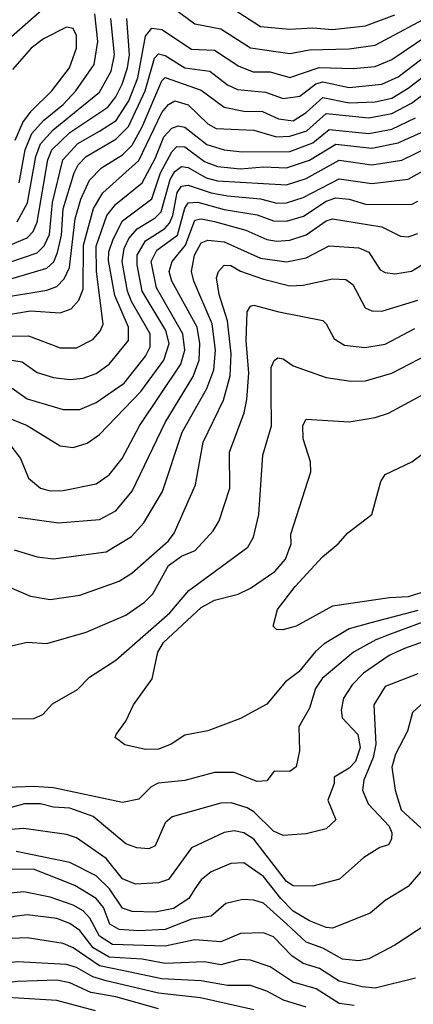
# Model space of a CAD drawing. Extents: x 1308313 to 1441400, y 959662 to 1036319.
# Tile 330 of 656: x 1361112 to 1362311, y 1009573 to 1012572. Entities that reach past the tile are written whole.
import ezdxf

# ---------------------------------------------------------------- set-up
doc = ezdxf.new("R2010")
doc.units = 0

msp = doc.modelspace()

# ---------------------------------------------------------------- linework, layer by layer
at = {"layer": '0CON10XD'}
for points in [[(1361195.4, 1012614.6), (1361035.6, 1012475)], [(1361110.2, 1012075), (1361128.9, 1012175), (1361149.5, 1012225), (1361184.8, 1012265), (1361245, 1012313.5), (1361283.3, 1012355), (1361338.5, 1012435), (1361350, 1012505), (1361340.5, 1012589.5)], [(1361584, 1012605), (1361645, 1012558.9), (1361725, 1012544), (1361815, 1012486.2), (1361935, 1012468.9), (1361995, 1012480.3), (1362115, 1012483.3), (1362195, 1012494.5), (1362385, 1012596)], [(1361765, 1012602.6), (1361845, 1012551.3), (1361935, 1012543.2), (1362005, 1012547), (1362065, 1012541.7), (1362165, 1012553.2), (1362255, 1012586.6)], [(1360942.9, 1011827.1), (1361135, 1011907.3), (1361153.2, 1011926.8), (1361165.8, 1011955), (1361198.3, 1012145), (1361210.5, 1012175), (1361265, 1012228.5), (1361380.5, 1012305), (1361405, 1012337), (1361424.2, 1012375.8), (1361440.8, 1012425), (1361446.6, 1012465), (1361438.4, 1012575)], [(1361104.1, 1011955.9), (1361135.9, 1012014.1), (1361161.5, 1012155), (1361175.9, 1012194.1), (1361214.1, 1012235.9), (1361355, 1012350.8), (1361390.3, 1012415), (1361401.3, 1012465), (1361389.8, 1012575)], [(1360905, 1011773.6), (1361165, 1011861.6), (1361186.8, 1011883.2), (1361202.5, 1011917.5), (1361212.1, 1012015), (1361243.4, 1012145), (1361288.8, 1012195), (1361355, 1012232.7), (1361405.8, 1012265), (1361444.3, 1012325), (1361471.7, 1012395), (1361495, 1012521.1), (1361514.4, 1012545.6), (1361545, 1012541.9), (1361635, 1012481.5), (1361705, 1012479), (1361779.7, 1012429.7), (1361822.9, 1012412.9), (1361875, 1012412.9), (1361935, 1012395.2), (1362023.8, 1012426.2), (1362127.2, 1012422.8), (1362195, 1012429.5), (1362245, 1012450.2), (1362355, 1012524.1)], [(1361098.6, 1012205), (1361121.4, 1012258.6), (1361146.8, 1012293.2), (1361209.6, 1012355), (1361264.1, 1012425), (1361285.2, 1012485), (1361285, 1012523.8), (1361275, 1012544.4), (1361255, 1012548.5), (1361185, 1012513.2), (1361147.2, 1012485), (1361089.8, 1012420.2)], [(1360878.8, 1011721.2), (1361195.1, 1011814.9), (1361215.9, 1011834.1), (1361227.7, 1011862.3), (1361239, 1011915), (1361244.6, 1011995.4), (1361278.2, 1012105), (1361290.6, 1012129.4), (1361314.5, 1012155), (1361405, 1012207.7), (1361443.8, 1012246.2), (1361494.6, 1012355), (1361523.1, 1012455), (1361535, 1012467.4), (1361555, 1012462.9), (1361615, 1012425.4), (1361691.5, 1012415), (1361745, 1012373.3), (1361775, 1012358.9), (1361861, 1012351), (1361915, 1012331.9), (1361965, 1012338.7), (1362014.1, 1012375.9), (1362035, 1012382.2), (1362115, 1012364.9), (1362215, 1012374.9), (1362265, 1012397.8), (1362375, 1012482.2)], [(1361046.6, 1011723.4), (1361195, 1011748.2), (1361225, 1011759.4), (1361247.7, 1011782.3), (1361263.4, 1011816.6), (1361280.6, 1011965), (1361298.4, 1012025), (1361325, 1012083.2), (1361360.9, 1012120.9), (1361425, 1012160.2), (1361455, 1012190), (1361485.6, 1012245.6), (1361544.9, 1012385.1), (1361555, 1012395.2), (1361665, 1012357.4), (1361735, 1012304.8), (1361795, 1012292.7), (1361851.6, 1012291.6), (1361900.1, 1012270.1), (1361945, 1012263.2), (1361985, 1012288.9), (1362035, 1012334.9), (1362115, 1012318.4), (1362195, 1012321.8), (1362245, 1012333), (1362295, 1012363), (1362395, 1012439)], [(1361015, 1011663.2), (1361145, 1011684.8), (1361235, 1011678.7), (1361269, 1011691), (1361292.7, 1011717.3), (1361305, 1011751.4), (1361306.4, 1011885), (1361336.4, 1011996.4), (1361365, 1012044), (1361475, 1012142.6), (1361545, 1012289.3), (1361565, 1012313), (1361584.9, 1012325.1), (1361625, 1012312), (1361685, 1012254.4), (1361710.5, 1012240.5), (1361825.4, 1012235.4), (1361894.3, 1012215), (1361935, 1012216.5), (1361986.3, 1012233.7), (1362045, 1012286.5), (1362175, 1012273), (1362245, 1012286.3), (1362305, 1012317.4), (1362405, 1012392.1)], [(1361055, 1011607.9), (1361139.3, 1011609.3), (1361235, 1011572.1), (1361285, 1011571.9), (1361335, 1011598), (1361356.9, 1011623.1), (1361365.9, 1011644.1), (1361346.3, 1011805), (1361345, 1011882.2), (1361377.2, 1011975), (1361405, 1012009.7), (1361485, 1012074.8), (1361525, 1012149.1), (1361551.5, 1012215), (1361575, 1012241.5), (1361595, 1012248.1), (1361615, 1012244.8), (1361682.1, 1012192.1), (1361735, 1012175.1), (1361789.4, 1012169.4), (1361935, 1012170.1), (1362005, 1012196.4), (1362055, 1012236.9), (1362175, 1012225.4), (1362245, 1012238.2), (1362317.4, 1012272.6)], [(1361075, 1011537), (1361119.5, 1011529.5), (1361165, 1011497.3), (1361215, 1011481.7), (1361265, 1011476), (1361305, 1011480), (1361345, 1011494.3), (1361385, 1011522.3), (1361443.4, 1011595), (1361443.5, 1011635), (1361401.7, 1011731.8), (1361382.2, 1011837.8), (1361383.6, 1011865), (1361396.7, 1011903.3), (1361425, 1011958.7), (1361514.4, 1012025.6), (1361541.2, 1012105), (1361575, 1012169.6), (1361590.7, 1012185), (1361615, 1012184), (1361675, 1012139.9), (1361715, 1012124.9), (1361785, 1012117.2), (1361855, 1012123.9), (1361925, 1012120.2), (1361995, 1012143.4), (1362075, 1012192.5), (1362185, 1012180), (1362265, 1012196.6), (1362335, 1012228.6)], [(1361089.1, 1011449.1), (1361135, 1011417), (1361245, 1011384.3), (1361295, 1011384.8), (1361345, 1011405.6), (1361430.2, 1011465), (1361495, 1011547.3), (1361509.9, 1011575), (1361509, 1011615), (1361452.9, 1011712.9), (1361440.5, 1011745), (1361424.2, 1011835), (1361429.8, 1011875), (1361444.6, 1011905.4), (1361469.7, 1011935), (1361525, 1011968.5), (1361543, 1011987), (1361569.9, 1012085), (1361585, 1012109.8), (1361605, 1012124.8), (1361625, 1012121.1), (1361680.5, 1012090.5), (1361715, 1012081.1), (1361925, 1012068.8), (1361985, 1012088), (1362085, 1012144.3), (1362185, 1012129.2), (1362276, 1012144), (1362356.8, 1012183.2)], [(1361065, 1011363.7), (1361135, 1011336), (1361235, 1011273.8), (1361275, 1011268.9), (1361317.7, 1011282.3), (1361355, 1011308), (1361481, 1011439), (1361551.2, 1011535), (1361566.9, 1011585), (1361557.1, 1011625), (1361484.9, 1011744.9), (1361469.4, 1011825), (1361469.8, 1011855), (1361495, 1011897.9), (1361554.1, 1011935.9), (1361568.3, 1011951.7), (1361578.5, 1011975), (1361591.9, 1012045), (1361604.9, 1012065.1), (1361625, 1012067.5), (1361695, 1012043.9), (1361745, 1012035.3), (1361845, 1012026.4), (1361895, 1012013.2), (1361925, 1012013.8), (1361975, 1012029.9), (1362085, 1012087.4), (1362185, 1012072.5), (1362295, 1012086.2), (1362375, 1012130.5)], [(1361085, 1011273.9), (1361114.2, 1011235), (1361138.9, 1011175), (1361175, 1011144.7), (1361205, 1011136.4), (1361245, 1011137.7), (1361345, 1011158.4), (1361385, 1011185.3), (1361423.8, 1011235), (1361476.8, 1011335), (1361602.4, 1011522.4), (1361614.9, 1011565), (1361608.9, 1011615), (1361529.2, 1011755), (1361512.9, 1011835), (1361530.1, 1011869.9), (1361593.1, 1011915), (1361615, 1011997.3), (1361625, 1012014.2), (1361655, 1012015.5), (1361735, 1011993.8), (1361835, 1011977.4), (1361885, 1011959.6), (1361925, 1011958), (1361976.5, 1011973.5), (1362045, 1012018.9), (1362075, 1012028.9), (1362115, 1012025.5), (1362165, 1012010.2), (1362305, 1012009.2), (1362325, 1012018.5)], [(1361107, 1011057), (1361230.7, 1011039.3), (1361355, 1011049.1), (1361405, 1011076), (1361455, 1011135.4), (1361555, 1011345.3), (1361640.4, 1011485), (1361658.7, 1011535), (1361661.2, 1011585), (1361652.4, 1011635), (1361575.8, 1011775), (1361567.1, 1011805), (1361576.3, 1011835), (1361616.8, 1011885), (1361645, 1011961.2), (1361665, 1011965.6), (1361705, 1011956.6), (1361801, 1011931), (1361865, 1011902.4), (1361895, 1011896.7), (1361935, 1011900.5), (1361985, 1011916.1), (1362045, 1011958.9), (1362065, 1011965.2), (1362215, 1011941), (1362272, 1011912), (1362295, 1011910), (1362325, 1011920.8)], [(1361095, 1010956.6), (1361165, 1010935.9), (1361215, 1010929.4), (1361375, 1010951.1), (1361452.7, 1010997.3), (1361490.5, 1011039.5), (1361546.7, 1011135), (1361606.6, 1011315), (1361681.8, 1011448.2), (1361703, 1011505), (1361708.4, 1011565), (1361698, 1011645), (1361642.2, 1011775), (1361635.5, 1011805), (1361644.8, 1011854.8), (1361665, 1011892.4), (1361685, 1011899.8), (1361735, 1011894.9), (1361845.8, 1011845.8), (1361924.5, 1011834.5), (1361985, 1011845.9), (1362055, 1011883), (1362145, 1011877.3), (1362175, 1011863.9), (1362210.1, 1011810.1), (1362225, 1011801.8), (1362255, 1011797.9), (1362305, 1011805.8), (1362345, 1011829.7)], [(1361045, 1010858.5), (1361145, 1010815.9), (1361205, 1010805.9), (1361295, 1010819.4), (1361415, 1010861.9), (1361454.1, 1010885.9), (1361565, 1010984.7), (1361582.2, 1011007.8), (1361647.9, 1011155), (1361670.6, 1011285), (1361733.2, 1011413.2), (1361752.8, 1011487.2), (1361756.1, 1011553.9), (1361745.4, 1011655), (1361719.7, 1011735), (1361711.5, 1011785), (1361717.1, 1011805), (1361735, 1011823.6), (1361755, 1011822.6), (1361785, 1011805.5), (1361855, 1011781.2), (1361935, 1011761.5), (1361975, 1011763), (1362065, 1011782.1), (1362105, 1011780.9), (1362127.1, 1011765), (1362164.3, 1011694.3), (1362185, 1011685.3), (1362215, 1011684.1), (1362325, 1011717)], [(1361077.7, 1010662.3), (1361135, 1010675.6), (1361195, 1010671.5), (1361314.2, 1010705.8), (1361435, 1010757.6), (1361492.5, 1010797.5), (1361517.4, 1010822.6), (1361565, 1010909.4), (1361605, 1010937.7), (1361646.6, 1010955), (1361701.1, 1011015), (1361720, 1011045), (1361752.3, 1011145), (1361751.4, 1011255), (1361796.1, 1011373.9), (1361804, 1011415), (1361810.4, 1011495), (1361801.9, 1011595), (1361805, 1011682), (1361815, 1011699.5), (1361825, 1011702.3), (1361901.8, 1011681.8), (1362035, 1011655.4), (1362045.8, 1011645.8), (1362069.4, 1011599.4), (1362100.9, 1011580.9), (1362163.7, 1011573.7), (1362225, 1011583.3), (1362315, 1011631.1)], [(1361087.4, 1010442.6), (1361155, 1010443.5), (1361182.5, 1010455), (1361212.1, 1010487.9), (1361288.1, 1010531.9), (1361325, 1010569.1), (1361405, 1010620.8), (1361569.3, 1010765), (1361626.8, 1010833.2), (1361806.6, 1010965), (1361824.4, 1010995.6), (1361840.2, 1011065), (1361852.9, 1011245), (1361878.6, 1011335), (1361878.3, 1011438.3), (1361877.5, 1011512.5), (1361886.7, 1011533.3), (1361898.2, 1011541.8), (1361915, 1011539.1), (1361945, 1011517.1), (1362045, 1011481.8), (1362120.9, 1011470.9), (1362165, 1011471.9), (1362245, 1011495.2), (1362409.9, 1011580.1)], [(1362325, 1010772.7), (1362181.9, 1010735), (1362115, 1010716.6), (1362039.6, 1010670.4), (1362012.9, 1010647.1), (1361962.2, 1010585), (1361921.3, 1010555), (1361865, 1010486.5), (1361785, 1010442.9), (1361685, 1010405.6), (1361615, 1010392.2), (1361573.8, 1010365), (1361535, 1010350), (1361495, 1010349.4), (1361432.7, 1010362.7), (1361403.3, 1010385), (1361405.6, 1010395), (1361435.4, 1010435), (1361459.1, 1010485), (1361516, 1010564), (1361533, 1010645), (1361550.5, 1010675), (1361665, 1010781.9), (1361705, 1010803.9), (1361777.8, 1010822.2), (1361815, 1010840.2), (1361889.2, 1010890.8), (1361921.2, 1010928.8), (1361938.5, 1010975), (1361937.5, 1011005), (1361998.8, 1011195), (1361998, 1011225), (1361975.9, 1011295), (1361974.7, 1011335.3), (1361984.6, 1011355.4), (1362115, 1011346.9), (1362195, 1011360), (1362235, 1011373.1), (1362335, 1011427.5)], [(1362372.2, 1010837.8), (1362295, 1010814), (1362238.8, 1010811.2), (1362064.3, 1010785.7), (1361954.4, 1010725), (1361913.8, 1010713.8), (1361894.5, 1010714.5), (1361884, 1010725), (1361897.1, 1010775), (1361951.4, 1010845), (1362034.5, 1010935.5), (1362082.1, 1010975), (1362111.5, 1011008.5), (1362184.4, 1011065), (1362211.8, 1011165), (1362225, 1011186.9), (1362306, 1011225), (1362373.1, 1011275)], [(1362485, 1010790.1), (1362238.7, 1010698.7), (1362197, 1010683), (1362129.1, 1010645), (1362033.4, 1010565), (1362013, 1010535), (1361994.2, 1010475), (1361962, 1010418), (1361964.5, 1010345), (1361953.6, 1010296.4), (1361935, 1010282.2), (1361887.4, 1010282.6), (1361865, 1010253.5), (1361835, 1010251.8), (1361765, 1010278.6), (1361705, 1010278.7), (1361615, 1010254.4), (1361533.9, 1010246.1), (1361512.7, 1010235), (1361475, 1010197.3), (1361425, 1010187.6), (1361215, 1010231.9), (1361155, 1010236.6), (1360995, 1010229.6)], [(1362511.9, 1010738.1), (1362283.7, 1010656.3), (1362237.5, 1010635), (1362158.8, 1010581.2), (1362125, 1010546.2), (1362098.6, 1010505), (1362091, 1010469), (1362094.2, 1010445), (1362141.6, 1010395), (1362149.3, 1010355), (1362135, 1010311.9), (1362115, 1010292.5), (1362070, 1010265), (1362070, 1010245), (1362050.4, 1010195), (1362074.6, 1010135), (1362045, 1010107.1), (1361985, 1010092.3), (1361915, 1010086.8), (1361885, 1010100.3), (1361825, 1010158.7), (1361805, 1010170.9), (1361756, 1010186), (1361725, 1010185.8), (1361576.4, 1010143.6), (1361554.8, 1010125.2), (1361524.8, 1010055.2), (1361505, 1010046.6), (1361469.1, 1010049.1), (1361435, 1010061.3), (1361336.1, 1010145), (1361265, 1010170.3), (1361215, 1010173.6), (1361175, 1010183.7), (1361127.1, 1010182.9), (1360965, 1010138.5)], [(1362325, 1010579.6), (1362225, 1010540.6), (1362190.9, 1010485), (1362197, 1010365), (1362188.2, 1010325), (1362160.3, 1010255), (1362156.4, 1010225), (1362172.9, 1010182.9), (1362236.9, 1010115), (1362245.3, 1010095), (1362244.2, 1010075.8), (1362235, 1010058.9), (1362209.2, 1010050.8), (1362160.1, 1010019.9), (1362085.8, 1009954.2), (1362005, 1009932.5), (1361945, 1009933.4), (1361925, 1009946.4), (1361825, 1010076), (1361795, 1010095.2), (1361765, 1010101.3), (1361735, 1010095.6), (1361635, 1010049.4), (1361565, 1009952.9), (1361535, 1009943), (1361465, 1009939), (1361425, 1009954.8), (1361375, 1010016.6), (1361285, 1010079.8), (1361255, 1010090.2), (1361125, 1010108.5), (1361045, 1010102.3)], [(1362418.3, 1010561.7), (1362308.5, 1010461.5), (1362293.5, 1010405), (1362256.6, 1010335), (1362245.4, 1010295), (1362255.3, 1010224.7), (1362273.6, 1010165), (1362335, 1010109.7)], [(1362345, 1009989.1), (1362295, 1009931.8), (1362225, 1009889.2), (1362179.2, 1009850.8), (1362065, 1009804.8), (1362045, 1009807), (1361995, 1009827.2), (1361945, 1009856.7), (1361906.9, 1009895), (1361855, 1009962), (1361795, 1010004.2), (1361755, 1010001.9), (1361695, 1009975.9), (1361665, 1009951.6), (1361645.7, 1009925), (1361627.1, 1009895), (1361580.5, 1009865), (1361525, 1009853.6), (1361455, 1009855.2), (1361425, 1009865.7), (1361385.4, 1009925), (1361345, 1009964.4), (1361265, 1010004.8), (1361101.9, 1010038.1)], [(1362355, 1009819.2), (1362255, 1009752.5), (1362175, 1009710.9), (1362145, 1009705.3), (1362095, 1009710), (1362035, 1009743.5), (1361985, 1009762.2), (1361925, 1009817.6), (1361855, 1009880.4), (1361825, 1009890), (1361791.7, 1009891.7), (1361739.8, 1009880.2), (1361695, 1009841.7), (1361635, 1009831.9), (1361555, 1009800.8), (1361475, 1009796.2), (1361415, 1009800.7), (1361386.9, 1009816.9), (1361367.2, 1009867.2), (1361345.1, 1009895.1), (1361280.3, 1009935), (1361154.2, 1009984.2), (1361055, 1009983)], [(1361205, 1009899.4), (1361125, 1009915.6), (1361065, 1009909.6), (1360965, 1009861.2), (1360864.3, 1009825.7), (1360785, 1009781.1), (1360688.8, 1009751.2), (1360575.2, 1009665), (1360509.8, 1009585), (1360478.5, 1009505)], [(1362317.6, 1009652.4), (1362195, 1009622.4), (1362155, 1009625.7), (1362085, 1009643.4), (1362025, 1009682), (1361975, 1009697), (1361940.7, 1009720.7), (1361885, 1009778.1), (1361855, 1009790.2), (1361785, 1009788.1), (1361725, 1009763.3), (1361645, 1009768.9), (1361555, 1009750.1), (1361395, 1009754.9), (1361355, 1009780), (1361325.6, 1009835.6), (1361305, 1009857.5), (1361275, 1009874.6), (1361205, 1009899.4)], [(1362130.6, 1009569.4), (1362085, 1009574.8), (1362015, 1009620), (1361945, 1009640), (1361875, 1009686.7), (1361815, 1009707), (1361785, 1009708.8), (1361725, 1009692.7), (1361675, 1009702), (1361555, 1009697.4), (1361485, 1009710.2), (1361385, 1009716.3), (1361336.3, 1009745), (1361295, 1009797.6), (1361265, 1009819), (1361225, 1009834.2), (1361135, 1009845.1), (1361095, 1009839.9), (1360943, 1009797), (1360738.8, 1009725), (1360702.7, 1009705), (1360615.5, 1009634.5)], [(1361984.2, 1009564.2), (1361915.1, 1009585.1), (1361865, 1009613), (1361815, 1009630.2), (1361745, 1009630.3), (1361665, 1009644.6), (1361545, 1009650.1), (1361424.2, 1009675.8), (1361355, 1009690.4), (1361275, 1009745.2), (1361245, 1009758), (1361135, 1009774.8), (1361065, 1009772.5), (1360886.9, 1009723.1), (1360794.2, 1009685.8), (1360735, 1009647), (1360677.5, 1009595), (1360652.4, 1009555)], [(1361825, 1009555.5), (1361663, 1009593), (1361535, 1009606.8), (1361375, 1009644), (1361335, 1009656.3), (1361285, 1009684.9), (1361255, 1009693.9), (1361105, 1009702.5), (1361015, 1009690.8), (1360967, 1009677), (1360775.3, 1009595), (1360715, 1009539.4)], [(1361535, 1009559.4), (1361405, 1009595.1), (1361328.3, 1009608.3), (1361265, 1009638), (1361225, 1009646.3), (1361105, 1009642.5), (1361015, 1009630.6), (1360825, 1009558.3)], [(1361342.7, 1009552.7), (1361225, 1009584.8), (1361075, 1009593.8), (1361025, 1009584.9), (1360927.8, 1009552.2)]]:
    msp.add_lwpolyline(points, dxfattribs=at)

doc.saveas('drawing.dxf')
